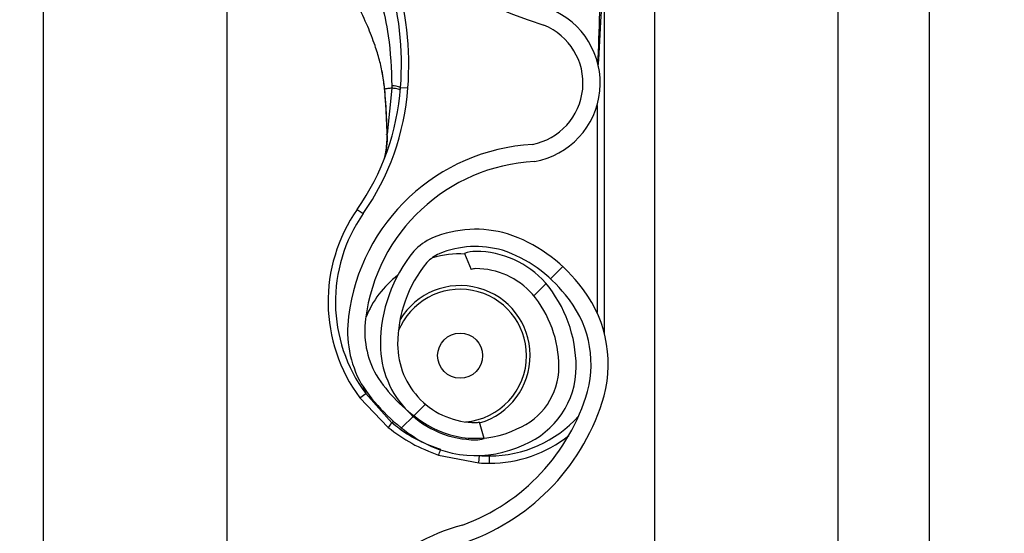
# Model space of a CAD drawing. Header units: inches. Extents: x 170 to 284, y 215 to 248.
# Tile 793 of 1056: x 235.429 to 235.5669, y 223.9471 to 224.0191. Entities that reach past the tile are written whole.
import ezdxf

# ---------------------------------------------------------------- set-up
doc = ezdxf.new("R2010")
doc.units = ezdxf.units.IN
doc.header["$LTSCALE"] = 0.25
doc.header["$MEASUREMENT"] = 0
doc.layers.add('ANNOTATIONS', color=1, linetype='Continuous')
doc.layers.add('RH FRONT OF HOOD', color=7, linetype='Continuous')
doc.styles.add('ARIAL', font='arial.ttf', dxfattribs={"height": 0.09375})
doc.dimstyles.new('STANDARD$0', dxfattribs={"dimtxt": 0.09375, "dimasz": 0.09375, "dimexe": 0.03125, "dimexo": 0.046875, "dimgap": 0.09, "dimtad": 0, "dimtih": 1, "dimtoh": 1, "dimdec": 4, "dimzin": 0, "dimdsep": 46, "dimtxsty": 'ARIAL', "dimcen": 0.09, "dimadec": 0, "dimazin": 0, "dimtfac": 1, "dimtdec": 4, "dimtofl": 0, "dimtmove": 0, "dimatfit": 1, "dimfxl": 1, "dimtolj": 1, "dimtzin": 0, "dimarcsym": 0})
pattern_1 = [(45, (225.4196035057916, 218.4993357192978), (-0.03026527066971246, 0.03026527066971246), [])]

# ---------------------------------------------------------------- blocks, each defined once
blk = doc.blocks.new('*D85')
at = {"layer": 'ANNOTATIONS', "color": 0, "lineweight": -2, "transparency": 16777216}
for p, q in [((235.475871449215, 224.1544254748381), (236.9163148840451, 224.1544254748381)), ((236.8850648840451, 224.0606754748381), (236.8850648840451, 222.3404997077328)), ((236.8850648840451, 220.1854637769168), (236.8850648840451, 221.9056395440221)), ((236.1545398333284, 220.0917137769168), (236.9163148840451, 220.0917137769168))]:
    blk.add_line(p, q, dxfattribs=at)
at = {"layer": 'ANNOTATIONS', "color": 0, "transparency": 16777216}
for points in [[(236.8694398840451, 224.0606754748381), (236.9006898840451, 224.0606754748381), (236.8850648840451, 224.1544254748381)], [(236.8694398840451, 220.1854637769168), (236.9006898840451, 220.1854637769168), (236.8850648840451, 220.0917137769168)]]:
    blk.add_solid(points, dxfattribs=at)
at = {"layer": 'defpoints', "color": 0, "transparency": 16777216}
for p in [(235.428996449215, 224.1544254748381), (236.1076648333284, 220.0917137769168), (236.8850648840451, 220.0917137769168)]:
    blk.add_point(p, dxfattribs=at)
at = {"layer": 'ANNOTATIONS', "color": 0, "transparency": 16777216, "insert": (236.8850648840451, 222.1230696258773), "char_height": 0.09375, "attachment_point": 5, "style": 'ARIAL'}
blk.add_mtext('\\A1;OPENING\\PHEIGHT', dxfattribs=at)

msp = doc.modelspace()

# ---------------------------------------------------------------- hatches: boundary and pattern name
at = {"layer": 'RH FRONT OF HOOD'}
h = msp.add_hatch(dxfattribs=at)
h.set_pattern_fill('ANSI31', color=256, scale=0.34241245, angle=2.8e-322, style=0)
h.set_pattern_definition(pattern_1)
edge = h.paths.add_edge_path(flags=0)
edge.add_arc((235.4928707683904, 223.9824815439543), 0.001712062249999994, 450.0000000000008, 472.2104203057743)
edge.add_line((235.4922235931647, 223.9840665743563), (235.4913110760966, 223.986301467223))
edge.add_arc((235.4928707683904, 223.9824815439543), 0.004126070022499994, 450, 472.2104203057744, ccw=False)
edge.add_arc((235.4928707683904, 223.9735788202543), 0.01302879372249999, 401.47616737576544, 450, ccw=False)
edge.add_arc((235.4886248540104, 223.9704286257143), 0.01830194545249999, 359.99999999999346, 400.0613730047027, ccw=False)
edge.add_arc((235.4951649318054, 223.9704286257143), 0.01176186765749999, 292.1408576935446, 359.99999999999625, ccw=False)
edge.add_arc((235.4928707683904, 223.9736815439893), 0.01566536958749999, 235.2570680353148, 295.4307998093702, ccw=False)
edge.add_arc((235.4981096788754, 223.9817967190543), 0.02532140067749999, 212.8542481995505, 235.980933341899, ccw=False)
edge.add_arc((235.4899602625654, 223.9754278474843), 0.01504902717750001, 172.1557183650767, 209.3146496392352, ccw=False)
edge.add_arc((235.5023898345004, 223.9740924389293), 0.02754708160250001, 453.30850314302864, 532.9325737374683, ccw=False)
edge.add_arc((235.4991369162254, 224.0101827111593), 0.008748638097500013, 280.9586189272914, 427.9414322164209)
edge.add_arc((235.5189966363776, 224.0725360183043), 0.05672062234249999, 179.5706357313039, 253.00989973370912, ccw=False)
edge.add_arc((235.6773283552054, 224.0737344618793), 0.2150521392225, 163.4260275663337, 180.2060536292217, ccw=False)
edge.add_arc((235.4985548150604, 224.1258838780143), 0.02884824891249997, 465.1588434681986, 521.4137567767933, ccw=False)
edge.add_arc((235.4812287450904, 224.1804301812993), 0.0284373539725, 290.1205938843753, 343.7190675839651)
edge.add_arc((235.4940692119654, 224.1762527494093), 0.01494630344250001, 345.2914408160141, 400.5471921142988)
edge.add_arc((235.4906450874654, 224.1744379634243), 0.0187470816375, 397.9578745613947, 431.4396159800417)
edge.add_arc((235.4928707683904, 224.1792659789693), 0.0134739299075, 433.877557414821, 472.273645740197)
edge.add_arc((235.4903026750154, 224.1862854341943), 0.006011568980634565, 474.9825325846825, 495.7175736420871)
edge.add_arc((235.5000956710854, 224.1790262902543), 0.01816498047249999, 500.8992600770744, 539.9999999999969)
edge.add_arc((235.4928707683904, 224.1790262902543), 0.01094007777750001, 539.9999999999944, 630.0000000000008)
edge.add_arc((235.4928707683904, 224.1699523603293), 0.001866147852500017, 270, 285.6422464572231)
edge.add_line((235.4933739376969, 224.1681553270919), (235.4940248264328, 224.1658307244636))
edge.add_arc((235.4928707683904, 224.1699523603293), 0.004280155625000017, 269.9999999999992, 285.6422464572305, ccw=False)
edge.add_arc((235.4928707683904, 224.1790262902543), 0.01335408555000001, 179.9999999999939, 269.9999999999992, ccw=False)
edge.add_arc((235.5000956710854, 224.1790262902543), 0.020578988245, 500.6113583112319, 539.9999999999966, ccw=False)
edge.add_arc((235.4903026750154, 224.1862854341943), 0.008425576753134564, 474.57766718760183, 496.4997109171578, ccw=False)
edge.add_arc((235.4928707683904, 224.1792659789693), 0.01588793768, 433.690302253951, 472.4705806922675, ccw=False)
edge.add_arc((235.4906450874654, 224.1744379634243), 0.02116108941, 398.10453077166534, 431.5771717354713, ccw=False)
edge.add_arc((235.4940692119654, 224.1762527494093), 0.01736031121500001, 345.180248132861, 400.36585332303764, ccw=False)
edge.add_arc((235.4812287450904, 224.1804301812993), 0.030851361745, 289.91815728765, 343.7795375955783, ccw=False)
edge.add_arc((235.4985548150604, 224.1258838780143), 0.02643424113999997, 464.9417095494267, 521.3236131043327)
edge.add_arc((235.6773283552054, 224.0737344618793), 0.21263813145, 523.4376684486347, 540.2096895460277)
edge.add_arc((235.5189966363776, 224.0725360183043), 0.05430661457, 539.5566266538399, 613.1145348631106)
edge.add_arc((235.4991369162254, 224.0101827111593), 0.01116264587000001, 280.0610388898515, 428.5290871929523, ccw=False)
edge.add_arc((235.5023898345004, 223.9740924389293), 0.02513307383, 452.971400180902, 532.9706577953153)
edge.add_arc((235.4899602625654, 223.9754278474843), 0.01263501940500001, 532.0830472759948, 568.9826967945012)
edge.add_arc((235.4981096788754, 223.9817967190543), 0.022907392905, 213.0443063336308, 236.0197152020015)
edge.add_arc((235.4928707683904, 223.9736815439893), 0.01325136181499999, 235.1922404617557, 295.7352497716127)
edge.add_arc((235.4951649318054, 223.9704286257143), 0.009347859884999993, 291.7225241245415, 359.9999999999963)
edge.add_arc((235.4886248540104, 223.9704286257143), 0.01588793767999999, 359.9999999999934, 399.9521788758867)
edge.add_arc((235.4928707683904, 223.9735788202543), 0.01061478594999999, 401.6345013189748, 450.0000000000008)
h = msp.add_hatch(dxfattribs=at)
h.set_pattern_fill('ANSI31', color=256, scale=0.34241245, angle=2.8e-322, style=0)
h.set_pattern_definition(pattern_1)
edge = h.paths.add_edge_path(flags=0)
edge.add_arc((235.4928707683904, 223.7770340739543), 0.001712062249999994, 450.0000000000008, 472.2104203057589)
edge.add_line((235.4922235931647, 223.7786191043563), (235.4913110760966, 223.780853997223))
edge.add_arc((235.4928707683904, 223.7770340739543), 0.004126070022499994, 450, 472.2104203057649, ccw=False)
edge.add_arc((235.4928707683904, 223.7681313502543), 0.01302879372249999, 401.47616737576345, 450, ccw=False)
edge.add_arc((235.4886248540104, 223.7649811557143), 0.01830194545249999, 359.9999999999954, 400.0613730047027, ccw=False)
edge.add_arc((235.4951649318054, 223.7649811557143), 0.01176186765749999, 292.14085769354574, 360, ccw=False)
edge.add_arc((235.4928707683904, 223.7682340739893), 0.01566536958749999, 235.25706803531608, 295.43079980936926, ccw=False)
edge.add_arc((235.4981096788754, 223.7763492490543), 0.02532140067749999, 212.8542481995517, 235.980933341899, ccw=False)
edge.add_arc((235.4899602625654, 223.7699803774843), 0.01504902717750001, 172.1557183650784, 209.3146496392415, ccw=False)
edge.add_arc((235.5023898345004, 223.7686449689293), 0.02754708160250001, 453.30850314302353, 532.9325737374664, ccw=False)
edge.add_arc((235.4991369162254, 223.8047352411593), 0.008748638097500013, 280.9586189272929, 427.9414322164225)
edge.add_arc((235.5189966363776, 223.8670885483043), 0.05672062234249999, 179.5706357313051, 253.00989973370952, ccw=False)
edge.add_arc((235.6773283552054, 223.8682869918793), 0.2150521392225, 163.4260275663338, 180.2060536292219, ccw=False)
edge.add_arc((235.4985548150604, 223.9204364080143), 0.02884824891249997, 465.1588434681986, 521.4137567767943, ccw=False)
edge.add_arc((235.4812287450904, 223.9749827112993), 0.0284373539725, 290.1205938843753, 343.7190675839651)
edge.add_arc((235.4940692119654, 223.9708052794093), 0.01494630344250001, 345.2914408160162, 400.5471921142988)
edge.add_arc((235.4906450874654, 223.9689904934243), 0.0187470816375, 397.9578745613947, 431.4396159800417)
edge.add_arc((235.4928707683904, 223.9738185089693), 0.0134739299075, 433.8775574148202, 472.2736457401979)
edge.add_arc((235.4903026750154, 223.9808379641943), 0.006011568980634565, 474.9825325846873, 495.7175736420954)
edge.add_arc((235.5000956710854, 223.9735788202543), 0.01816498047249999, 500.8992600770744, 539.9999999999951)
edge.add_arc((235.4928707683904, 223.9735788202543), 0.01094007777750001, 539.9999999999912, 630.0000000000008)
edge.add_arc((235.4928707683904, 223.9645048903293), 0.001866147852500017, 270, 285.6422464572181)
edge.add_line((235.4933739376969, 223.9627078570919), (235.4940248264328, 223.9603832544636))
edge.add_arc((235.4928707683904, 223.9645048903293), 0.004280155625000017, 269.9999999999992, 285.6422464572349, ccw=False)
edge.add_arc((235.4928707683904, 223.9735788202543), 0.01335408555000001, 179.9999999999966, 269.9999999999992, ccw=False)
edge.add_arc((235.5000956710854, 223.9735788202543), 0.020578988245, 500.6113583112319, 539.9999999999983, ccw=False)
edge.add_arc((235.4903026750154, 223.9808379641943), 0.008425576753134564, 474.5776671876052, 496.4997109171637, ccw=False)
edge.add_arc((235.4928707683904, 223.9738185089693), 0.01588793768, 433.69030225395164, 472.4705806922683, ccw=False)
edge.add_arc((235.4906450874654, 223.9689904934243), 0.02116108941, 398.1045307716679, 431.5771717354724, ccw=False)
edge.add_arc((235.4940692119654, 223.9708052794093), 0.01736031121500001, 345.18024813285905, 400.3658533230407, ccw=False)
edge.add_arc((235.4812287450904, 223.9749827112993), 0.030851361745, 289.9181572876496, 343.77953759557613, ccw=False)
edge.add_arc((235.4985548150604, 223.9204364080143), 0.02643424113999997, 464.941709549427, 521.3236131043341)
edge.add_arc((235.6773283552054, 223.8682869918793), 0.21263813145, 523.4376684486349, 540.2096895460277)
edge.add_arc((235.5189966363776, 223.8670885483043), 0.05430661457, 539.5566266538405, 613.1145348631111)
edge.add_arc((235.4991369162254, 223.8047352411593), 0.01116264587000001, 280.0610388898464, 428.5290871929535, ccw=False)
edge.add_arc((235.5023898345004, 223.7686449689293), 0.02513307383, 452.9714001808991, 532.9706577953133)
edge.add_arc((235.4899602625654, 223.7699803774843), 0.01263501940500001, 532.0830472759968, 568.9826967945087)
edge.add_arc((235.4981096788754, 223.7763492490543), 0.022907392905, 213.0443063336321, 236.0197152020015)
edge.add_arc((235.4928707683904, 223.7682340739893), 0.01325136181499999, 235.1922404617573, 295.7352497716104)
edge.add_arc((235.4951649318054, 223.7649811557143), 0.009347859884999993, 291.7225241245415, 360)
edge.add_arc((235.4886248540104, 223.7649811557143), 0.01588793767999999, 359.9999999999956, 399.9521788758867)
edge.add_arc((235.4928707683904, 223.7681313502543), 0.01061478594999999, 401.6345013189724, 450.0000000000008)

# ---------------------------------------------------------------- linework, layer by layer
for p, q in [((235.5564384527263, 220.1392235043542), (235.5564384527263, 224.3919861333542)), ((235.5179170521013, 224.3444764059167), (235.5179170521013, 220.1798849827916)), ((235.5435979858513, 224.3444764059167), (235.5435979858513, 220.1392235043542)), ((235.5564384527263, 220.1392235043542), (235.5564384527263, 224.3444764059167)), ((235.4323139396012, 220.1392235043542), (235.4323139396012, 224.2497177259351)), ((235.4579948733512, 224.0671649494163), (235.4579948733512, 223.874791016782)), ((235.5108807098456, 223.9751358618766), (235.5108807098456, 224.0275580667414)), ((235.4797133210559, 224.0119087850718), (235.4800781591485, 224.0093297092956)), ((235.4801201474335, 224.0091774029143), (235.4801061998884, 224.0093446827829)), ((235.4811213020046, 224.0094735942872), (235.480471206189, 224.0030395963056)), ((235.4823430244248, 224.0095727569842), (235.4833674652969, 224.009497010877)), ((235.5098534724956, 224.0070585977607), (235.5098534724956, 223.9780328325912)), ((235.476262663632, 223.9924846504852), (235.4771046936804, 223.991896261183)), ((235.4913110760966, 223.986301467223), (235.4922235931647, 223.9840665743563)), ((235.4766266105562, 223.9660896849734), (235.4774520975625, 223.9667010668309)), ((235.4771110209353, 223.9676464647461), (235.4774520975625, 223.9667010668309)), ((235.4811113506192, 223.9626089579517), (235.4774520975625, 223.9667010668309)), ((235.4766266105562, 223.9660896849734), (235.4806049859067, 223.9619450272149)), ((235.4811113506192, 223.9626089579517), (235.4813350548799, 223.9628287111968)), ((235.4940248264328, 223.9603832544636), (235.4933739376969, 223.9627078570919)), ((235.4876723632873, 223.9580900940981), (235.4933109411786, 223.9569891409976)), ((235.4933109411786, 223.9569891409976), (235.4933780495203, 223.9580141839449)), ((235.4947873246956, 223.9569408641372), (235.4947873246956, 223.9579681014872))]:
    msp.add_line(p, q, dxfattribs=at)
at = {"layer": 'RH FRONT OF HOOD', "flags": 128}
msp.add_lwpolyline([(235.4804376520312, 224.0029709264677), (235.4804098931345, 224.0029784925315), (235.4803908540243, 224.0029868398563), (235.4803810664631, 224.0029957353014), (235.4803808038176, 224.0030049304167), (235.4803900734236, 224.0030141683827), (235.4804086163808, 224.0030231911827), (235.4804359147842, 224.00303174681), (235.480471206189, 224.0030395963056)], dxfattribs=at)
at = {"layer": 'RH FRONT OF HOOD'}
msp.add_circle((235.4906783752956, 223.9720070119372), 0.00315523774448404, dxfattribs=at)
for centre, radius, start, end in [((235.5189966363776, 224.0725360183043), 0.05672062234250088, 179.5706357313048, 253.009899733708), ((235.4393165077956, 224.0127540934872), 0.04314396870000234, 355.771303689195, 16.94846748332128), ((235.4393165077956, 224.0127540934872), 0.04417120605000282, 355.7713036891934, 16.9484674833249), ((235.4991369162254, 224.0101827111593), 0.01116264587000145, 280.0610388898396, 68.52908719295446), ((235.4991369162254, 224.0101827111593), 0.008748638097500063, 280.9586189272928, 67.94143221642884), ((235.448194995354, 224.0120976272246), 0.03424124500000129, 325.0551237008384, 355.771303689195), ((235.448194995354, 224.0120976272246), 0.03526848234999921, 325.055123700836, 355.7713036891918), ((235.4810641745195, 224.0063138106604), 0.00350088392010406, 68.57435782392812, 89.04261803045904), ((235.4801298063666, 224.0089996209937), 0.0001780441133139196, 93.10983558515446, 110.0707638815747), ((235.4800831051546, 224.009196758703), 3.319259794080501e-05, 244.2889319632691, 282.2874080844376), ((235.5023898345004, 223.9740924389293), 0.02754708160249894, 93.3085031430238, 172.9325737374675), ((235.5023898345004, 223.9740924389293), 0.02513307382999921, 92.9714001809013, 172.9706577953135), ((235.4947873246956, 223.9795400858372), 0.02259922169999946, 145.0551237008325, 216.5248216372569), ((235.4947873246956, 223.9795400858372), 0.02157198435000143, 145.0551237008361, 216.5248216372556), ((235.4928707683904, 223.9738185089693), 0.01588793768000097, 73.69030225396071, 112.4705806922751), ((235.4906450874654, 223.9689904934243), 0.0211610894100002, 38.10453077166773, 71.57717173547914), ((235.4903026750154, 223.9808379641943), 0.008425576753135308, 114.5776671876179, 136.4997109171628), ((235.4928707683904, 223.9738185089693), 0.01347392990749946, 73.87755741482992, 112.2736457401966), ((235.5000956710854, 223.9735788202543), 0.02057898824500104, 140.6113583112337, 179.9999999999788), ((235.4903026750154, 223.9808379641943), 0.006011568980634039, 114.9825325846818, 135.7175736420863), ((235.4906783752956, 223.9720070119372), 0.0142508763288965, 87.35889654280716, 105.8277214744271), ((235.4928707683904, 223.9824815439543), 0.004126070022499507, 90, 112.210420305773), ((235.4928707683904, 223.9735788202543), 0.01302879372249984, 41.47616737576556, 90), ((235.4906450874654, 223.9689904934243), 0.01874708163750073, 37.95787456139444, 71.43961598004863), ((235.5000956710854, 223.9735788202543), 0.01816498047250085, 140.8992600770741, 179.9999999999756), ((235.4906783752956, 223.9720070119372), 0.01425087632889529, 127.8333931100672, 157.9527497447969), ((235.4928707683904, 223.9824815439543), 0.001712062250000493, 90, 112.210420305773), ((235.4928707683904, 223.9735788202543), 0.01061478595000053, 41.63450131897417, 90), ((235.4906783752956, 223.9720070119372), 0.00981035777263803, 286.1585342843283, 149.0324419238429), ((235.4886248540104, 223.9704286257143), 0.01830194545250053, 359.9999999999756, 40.06137300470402), ((235.4940692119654, 223.9708052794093), 0.01736031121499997, 345.180248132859, 40.36585332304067), ((235.4906783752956, 223.9720070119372), 0.009303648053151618, 0, 158.458825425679), ((235.4886248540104, 223.9704286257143), 0.01588793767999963, 359.9999999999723, 39.95217887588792), ((235.4940692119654, 223.9708052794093), 0.01494630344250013, 345.2914408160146, 40.54719211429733), ((235.4899602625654, 223.9754278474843), 0.01504902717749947, 172.1557183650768, 209.3146496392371), ((235.4899602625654, 223.9754278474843), 0.01263501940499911, 172.0830472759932, 208.9826967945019), ((235.4928707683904, 223.9735788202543), 0.01335408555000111, 179.9999999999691, 269.9999999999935), ((235.4928707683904, 223.9735788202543), 0.01094007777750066, 179.9999999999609, 269.9999999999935), ((235.4906783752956, 223.9720070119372), 0.009303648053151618, 274.6412233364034, 0), ((235.4981096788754, 223.9817967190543), 0.02290739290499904, 213.0443063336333, 236.0197152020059), ((235.4951649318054, 223.9704286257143), 0.00934785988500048, 291.7225241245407, 359.9999999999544), ((235.4951649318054, 223.9704286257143), 0.01176186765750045, 292.1408576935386, 359.9999999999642), ((235.4981096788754, 223.9817967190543), 0.02532140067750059, 212.8542481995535, 235.9809333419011), ((235.4812287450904, 223.9749827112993), 0.02843735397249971, 290.1205938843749, 343.7190675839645), ((235.4812287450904, 223.9749827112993), 0.03085136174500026, 289.91815728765, 343.7795375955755), ((235.4877853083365, 223.9569938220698), 0.008721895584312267, 139.9244128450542, 145.4117204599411), ((235.4928707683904, 223.9736815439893), 0.01325136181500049, 235.1922404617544, 295.7352497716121), ((235.4928707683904, 223.9645048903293), 0.0018661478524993, 269.9999999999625, 285.6422464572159), ((235.4947873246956, 223.9747463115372), 0.01677821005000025, 269.9999999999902, 317.9734601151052), ((235.4928707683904, 223.9736815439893), 0.01566536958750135, 235.2570680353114, 295.4307998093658), ((235.4928707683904, 223.9645048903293), 0.004280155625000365, 269.9999999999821, 285.6422464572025), ((235.4947873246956, 223.9747463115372), 0.01780544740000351, 269.9999999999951, 308.5921886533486), ((235.4800768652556, 223.9612635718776), 0.008231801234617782, 337.3243224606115, 342.6867957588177), ((235.4947873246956, 223.9795400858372), 0.02259922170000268, 266.2542590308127, 270), ((235.4947873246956, 223.9795400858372), 0.0215719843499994, 266.2542590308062, 269.9999999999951), ((235.4985548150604, 223.9204364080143), 0.02884824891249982, 105.1588434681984, 161.4137567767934)]:
    msp.add_arc(centre, radius, start, end, dxfattribs=at)
for points, knots in [([(235.5100364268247, 224.0125370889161), (235.5101730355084, 224.0148982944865), (235.510379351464, 224.018464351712), (235.5106239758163, 224.0226816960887), (235.5107572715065, 224.0248918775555), (235.5108247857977, 224.02609234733), (235.5108516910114, 224.0267500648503), (235.5108646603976, 224.0271131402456), (235.5108712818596, 224.0273136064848), (235.5108748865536, 224.0274246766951), (235.5108770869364, 224.0274908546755), (235.5108784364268, 224.0275292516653), (235.5108793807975, 224.0275527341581), (235.5108799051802, 224.0275637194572), (235.5108802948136, 224.027568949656), (235.5108805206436, 224.0275695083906), (235.5108806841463, 224.0275662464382), (235.5108806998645, 224.0275612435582), (235.5108807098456, 224.0275580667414)], [0, 0, 0, 0, 0.4681368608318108, 0.7070129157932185, 0.8371325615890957, 0.9079072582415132, 0.9470740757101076, 0.9687898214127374, 0.9808770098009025, 0.9876679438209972, 0.9915546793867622, 0.9947708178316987, 0.9959953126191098, 0.9972287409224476, 0.9978484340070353, 0.9984730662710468, 0.9990304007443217, 1, 1, 1, 1]), ([(235.4790294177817, 224.0233823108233), (235.4790294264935, 224.0233822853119), (235.479215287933, 224.0228380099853), (235.4798887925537, 224.0206791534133), (235.4808758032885, 224.0161713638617), (235.4810320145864, 224.0121487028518), (235.4811226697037, 224.0098142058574)], [0, 0, 0, 0, 5.869764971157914e-06, 0.1252288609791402, 0.4923383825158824, 1, 1, 1, 1]), ([(235.5103363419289, 224.0226519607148), (235.5102929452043, 224.0217773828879), (235.5101287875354, 224.0184690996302), (235.5100294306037, 224.0151581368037), (235.5099563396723, 224.012722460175)], [0, 0, 0, 0, 0.2643600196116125, 1, 1, 1, 1]), ([(235.4801061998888, 224.009344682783), (235.4800249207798, 224.0100392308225), (235.479864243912, 224.0114122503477), (235.4793893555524, 224.0134443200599), (235.4787046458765, 224.0156880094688), (235.4776923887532, 224.0182918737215), (235.4768279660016, 224.0201276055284), (235.4763571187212, 224.0211275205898)], [0, 0, 0, 0, 0.1627420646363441, 0.3217171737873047, 0.4905672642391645, 0.7225142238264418, 0.9999999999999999, 0.9999999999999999, 0.9999999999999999, 0.9999999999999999]), ([(235.4800781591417, 224.0093297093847), (235.480070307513, 224.0093300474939), (235.4800543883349, 224.0093307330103), (235.4800535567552, 224.0093339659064), (235.4800690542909, 224.0093385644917), (235.4800939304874, 224.0093426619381), (235.4801061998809, 224.0093446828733)], [0, 0, 0, 0, 0.2466091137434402, 0.5000000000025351, 0.753390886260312, 0.9999999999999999, 0.9999999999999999, 0.9999999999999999, 0.9999999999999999]), ([(235.4811213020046, 224.0094735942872), (235.4810668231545, 224.0094674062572), (235.480814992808, 224.0094388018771), (235.4804502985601, 224.0093940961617), (235.4802100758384, 224.0093595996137), (235.4801061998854, 224.0093446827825)], [0, 0, 0, 0, 0.1354579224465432, 0.6261588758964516, 1, 1, 1, 1]), ([(235.4811226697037, 224.0098142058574), (235.4811224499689, 224.0097006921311), (235.4811222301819, 224.0095871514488), (235.4811213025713, 224.0094736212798), (235.4811213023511, 224.0094735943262)], [0, 0, 0, 0, 0.9997625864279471, 1, 1, 1, 1]), ([(235.4800901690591, 224.0091643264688), (235.4801497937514, 224.0084431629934), (235.4803211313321, 224.0063708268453), (235.4803916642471, 224.0043127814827), (235.4804376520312, 224.0029709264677)], [0, 0, 0, 0, 0.3479954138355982, 1, 1, 1, 1]), ([(235.480471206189, 224.0030395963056), (235.4804178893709, 224.0043695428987), (235.4803362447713, 224.0064061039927), (235.4801758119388, 224.0084635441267), (235.4801201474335, 224.0091774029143)], [0, 0, 0, 0, 0.6530354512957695, 1, 1, 1, 1]), ([(235.4799721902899, 223.9993433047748), (235.4800438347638, 223.9995709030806), (235.480307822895, 224.000409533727), (235.4804402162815, 224.001746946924), (235.4804646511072, 224.0027661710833), (235.480471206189, 224.0030395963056)], [0, 0, 0, 0, 0.2141804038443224, 0.7891897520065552, 1, 1, 1, 1]), ([(235.4804376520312, 224.0029709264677), (235.4804429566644, 224.0026899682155), (235.4804593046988, 224.0018240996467), (235.4803390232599, 224.001010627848), (235.4802577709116, 224.0004611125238)], [0, 0, 0, 0, 0.3244814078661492, 0.9999999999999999, 0.9999999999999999, 0.9999999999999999, 0.9999999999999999]), ([(235.4879564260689, 223.9588752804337), (235.4869478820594, 223.9592386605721), (235.4849015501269, 223.959975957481), (235.4826565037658, 223.9613603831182), (235.4814557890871, 223.962330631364), (235.4811113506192, 223.9626089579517)], [0, 0, 0, 0, 0.4093476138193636, 0.8305647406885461, 1, 1, 1, 1]), ([(235.4806049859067, 223.9619450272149), (235.4816778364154, 223.9611562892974), (235.4838591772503, 223.9595526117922), (235.4863875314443, 223.9585828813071), (235.4876723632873, 223.9580900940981)], [0, 0, 0, 0, 0.4918307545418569, 1, 1, 1, 1])]:
    msp.add_open_spline(points, degree=3, knots=knots, dxfattribs=at)
msp.add_open_spline([(235.4823141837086, 224.009209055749), (235.4822997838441, 224.0092264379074), (235.482270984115, 224.0092612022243), (235.4820221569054, 224.0093276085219), (235.4816462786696, 224.0093997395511), (235.4812962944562, 224.0094489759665), (235.4811213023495, 224.0094735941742)], degree=3, dxfattribs=at)

# ---------------------------------------------------------------- dimensions: what is measured, and where the dimension line sits
at = {"layer": 'ANNOTATIONS'}
dim = msp.add_linear_dim(base=(236.8850648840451, 220.0917137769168), p1=(235.4289964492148, 224.154425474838), p2=(236.1076648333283, 220.0917137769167), angle=90, text='OPENING\\PHEIGHT', dimstyle='STANDARD$0', dxfattribs=at)
dim.commit()
dim.dimension.update_dxf_attribs({"geometry": '*D85', "text_midpoint": (236.8850648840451, 222.1230696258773)})

doc.saveas('drawing.dxf')
